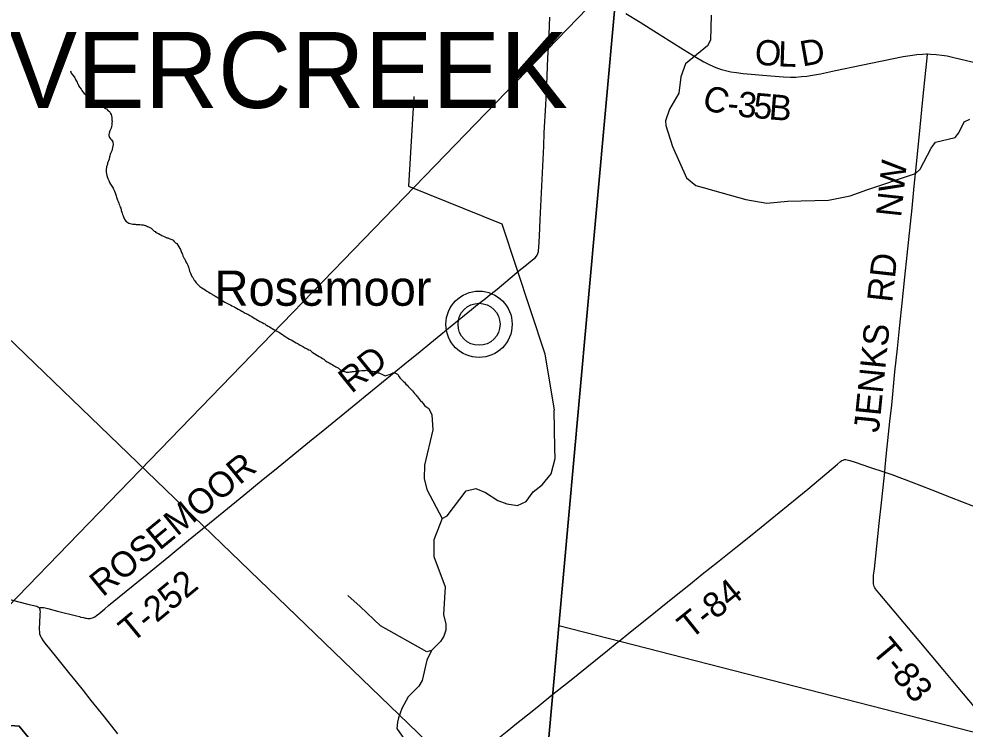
# Model space of a CAD drawing. Extents: x -49 to -8.2, y 9.4 to 23.5.
# Drawn here: x -43.03 to -41.967, y 17.3 to 18.097 of the extents above; entities that cross this region are included whole.
import ezdxf

# ---------------------------------------------------------------- set-up
doc = ezdxf.new("R2010")
doc.units = 0
for name, color, linetype in [('GM_X_Adjacent_County', 7, 'Continuous'), ('GM_X_County_Road', 7, 'Continuous'), ('GM_X_County_Road_Text', 7, 'Continuous'), ('GM_X_Minor_River', 7, 'Continuous'), ('GM_X_Township', 7, 'Continuous'), ('GM_X_Township_Road', 7, 'Continuous'), ('GM_X_Township_Road_Text', 7, 'Continuous'), ('GM_X_Township_Text', 7, 'Continuous'), ('GM_X_Unincorporated', 7, 'Continuous'), ('GM_X_Unincorporated_Text', 7, 'Continuous'), ('SC_Scratch1', 7, 'Continuous')]:
    doc.layers.add(name, color=color, linetype=linetype)

msp = doc.modelspace()

# ---------------------------------------------------------------- linework, layer by layer
at = {"layer": 'GM_X_Adjacent_County'}
msp.add_lwpolyline([(-43.8792, 15.1984), (-43.7172, 15.1832), (-43.3434, 15.1483), (-43.168, 15.1318), (-42.6345, 15.0821), (-42.6063, 15.3944), (-42.5821, 15.6616), (-42.5481, 16.0375), (-42.5164, 16.3973), (-42.4838, 16.7488), (-42.4779, 16.8137), (-42.4307, 17.336), (-42.4235, 17.4155), (-42.401, 17.664), (-42.3607, 18.1098), (-42.3332, 18.4141), (-42.3116, 18.6529), (-42.2774, 19.0304), (-42.2624, 19.1966), (-42.1878, 20.0216)], dxfattribs=at)
at = {"layer": 'GM_X_County_Road'}
for points in [[(-42.3481, 18.1027), (-42.3323, 18.0928), (-42.3099, 18.0787), (-42.2835, 18.0622), (-42.269, 18.0532), (-42.2609, 18.0486), (-42.2554, 18.0457), (-42.2497, 18.0431), (-42.2453, 18.0414), (-42.2409, 18.0399), (-42.2348, 18.0383), (-42.2303, 18.0373), (-42.2241, 18.0363), (-42.2164, 18.0354), (-42.1854, 18.0327), (-42.1714, 18.0317), (-42.1636, 18.0314), (-42.1574, 18.0314), (-42.1512, 18.0318), (-42.145, 18.0324), (-42.1388, 18.0333), (-42.1296, 18.0351), (-42.1129, 18.0387), (-42.084, 18.0448), (-42.0368, 18.0544), (-42.0292, 18.0557), (-42.0215, 18.0567), (-42.0153, 18.0572), (-42.0107, 18.0573), (-42.0096, 18.0573)], [(-42.0096, 18.0573), (-42.0061, 18.0572), (-41.9999, 18.0567), (-41.9937, 18.056), (-41.9876, 18.055), (-41.98, 18.0534), (-41.9452, 18.0452), (-41.909, 18.0366), (-41.8954, 18.0331), (-41.888, 18.0309), (-41.8806, 18.0285), (-41.8719, 18.0253), (-41.8473, 18.0157), (-41.7864, 17.992), (-41.7429, 17.9753), (-41.714, 17.964), (-41.7126, 17.9634)], [(-43.2923, 17.5067), (-43.2706, 17.5011), (-43.2162, 17.4866), (-43.1874, 17.479), (-43.1526, 17.4697), (-43.1457, 17.468), (-43.1369, 17.4661), (-43.1274, 17.4644), (-43.1127, 17.4617), (-43.0962, 17.4586), (-43.0847, 17.4562), (-43.0747, 17.4539), (-43.0578, 17.4496), (-43.0382, 17.4446), (-43.0195, 17.44), (-43.0114, 17.438), (-43.0096, 17.4374), (-43.0086, 17.437), (-43.0078, 17.4364), (-43.0071, 17.4357)], [(-43.0071, 17.4357), (-43.0071, 17.4357), (-43.0067, 17.4351), (-43.0062, 17.4339), (-43.006, 17.4326), (-43.0059, 17.4313), (-43.006, 17.4291), (-43.0066, 17.4182), (-43.0068, 17.4132), (-43.0068, 17.4111), (-43.0067, 17.4087), (-43.0064, 17.4064), (-43.0056, 17.4041), (-43.0043, 17.4015), (-43.0025, 17.3987), (-43.0007, 17.3962), (-42.9991, 17.3943), (-42.997, 17.3916), (-42.9846, 17.3764), (-42.9739, 17.3631), (-42.9654, 17.3528), (-42.9575, 17.3428), (-42.9488, 17.3318), (-42.934, 17.3134), (-42.919, 17.2944)]]:
    msp.add_lwpolyline(points, dxfattribs=at)
at = {"layer": 'GM_X_Minor_River'}
for points in [[(-42.2524, 18.1008), (-42.2533, 18.0726), (-42.2565, 18.0665), (-42.2813, 18.0461), (-42.2864, 18.0315), (-42.2886, 18.0133), (-42.2994, 17.9954), (-42.3037, 17.9824), (-42.3035, 17.977), (-42.2958, 17.9534), (-42.2803, 17.9184), (-42.2697, 17.9095), (-42.2575, 17.9062), (-42.2511, 17.9046), (-42.2137, 17.8938), (-42.1899, 17.8899), (-42.1668, 17.8922), (-42.1208, 17.8932), (-42.0964, 17.8979), (-42.0776, 17.9048), (-42.0231, 17.923), (-42.0178, 17.9281), (-42.0055, 17.9517), (-42.0005, 17.9583), (-41.9787, 17.9636), (-41.9743, 17.9686), (-41.9685, 17.9811), (-41.9622, 17.9841)], [(-42.9718, 18.0385), (-42.9711, 18.0358), (-42.9692, 18.0333), (-42.9677, 18.0316), (-42.9668, 18.0306), (-42.9666, 18.0297), (-42.9661, 18.0285), (-42.9651, 18.0268), (-42.9644, 18.0255), (-42.9638, 18.0241), (-42.9633, 18.0232), (-42.9627, 18.0222), (-42.9622, 18.0213), (-42.9616, 18.0201), (-42.9599, 18.0176), (-42.959, 18.0161), (-42.9579, 18.0148), (-42.9564, 18.0128), (-42.9554, 18.0121), (-42.9547, 18.0111), (-42.9535, 18.0105), (-42.9524, 18.0096), (-42.9515, 18.009), (-42.9505, 18.008), (-42.9494, 18.0074), (-42.9483, 18.0065), (-42.9464, 18.0049), (-42.9453, 18.0042), (-42.9443, 18.0034), (-42.9432, 18.0028), (-42.9415, 18.0017), (-42.94, 18.0009), (-42.939, 18.0003), (-42.9379, 17.9997), (-42.937, 17.9991), (-42.9358, 17.9984), (-42.9345, 17.9976), (-42.9336, 17.997), (-42.9324, 17.9962), (-42.9313, 17.9956), (-42.9294, 17.9935), (-42.9281, 17.9928), (-42.9268, 17.9905), (-42.9261, 17.9895), (-42.9255, 17.9859), (-42.9252, 17.983), (-42.925, 17.9817), (-42.9254, 17.98), (-42.9254, 17.9785), (-42.9254, 17.9772), (-42.9258, 17.976), (-42.9262, 17.9739), (-42.9268, 17.9724), (-42.9274, 17.9711), (-42.9282, 17.9684), (-42.9286, 17.9669), (-42.9286, 17.9658), (-42.9284, 17.9648), (-42.9279, 17.9635), (-42.9269, 17.9622), (-42.9258, 17.9608), (-42.9249, 17.9599), (-42.9243, 17.9585), (-42.9241, 17.9574), (-42.9239, 17.9561), (-42.924, 17.9551), (-42.9242, 17.954), (-42.9255, 17.9485), (-42.9261, 17.947), (-42.9267, 17.9456), (-42.9271, 17.9443), (-42.9275, 17.943), (-42.9279, 17.9417), (-42.9285, 17.9392), (-42.9291, 17.9373), (-42.9297, 17.936), (-42.9301, 17.9347), (-42.9303, 17.9335), (-42.9306, 17.9326), (-42.931, 17.9316), (-42.9312, 17.9305), (-42.9314, 17.9292), (-42.9316, 17.9282), (-42.9317, 17.9271), (-42.9317, 17.9259), (-42.9317, 17.9246), (-42.9315, 17.9227), (-42.931, 17.9208), (-42.9304, 17.9198), (-42.9299, 17.9176), (-42.9287, 17.9153), (-42.9278, 17.9132), (-42.9267, 17.9112), (-42.9254, 17.9091), (-42.9247, 17.9078), (-42.9239, 17.9067), (-42.9233, 17.9055), (-42.9228, 17.9042), (-42.9224, 17.9032), (-42.9217, 17.9013), (-42.9206, 17.8981)], [(-42.5862, 18.0096), (-42.5924, 17.909), (-42.4876, 17.8666), (-42.4394, 17.7209), (-42.4287, 17.6577)], [(-42.9206, 17.8981), (-42.9202, 17.8965), (-42.9197, 17.8954), (-42.9193, 17.8943), (-42.9189, 17.8931), (-42.9184, 17.8916), (-42.9176, 17.8897), (-42.9171, 17.8883), (-42.9165, 17.8868), (-42.916, 17.8855), (-42.9154, 17.8841), (-42.915, 17.883), (-42.9147, 17.8817), (-42.9141, 17.8799), (-42.9136, 17.8786), (-42.9132, 17.8771), (-42.9127, 17.8756), (-42.9121, 17.8744), (-42.9108, 17.8712), (-42.9093, 17.8694), (-42.9084, 17.8689), (-42.9063, 17.8675), (-42.9048, 17.8669), (-42.9019, 17.8661), (-42.9002, 17.8661), (-42.8993, 17.8661), (-42.898, 17.8659), (-42.8938, 17.8659), (-42.8921, 17.8656), (-42.8911, 17.8656), (-42.8902, 17.8654), (-42.8889, 17.865), (-42.8877, 17.8648), (-42.8866, 17.8643), (-42.8853, 17.8637), (-42.8841, 17.8633), (-42.8826, 17.8625), (-42.8811, 17.8617), (-42.8802, 17.8606), (-42.8791, 17.8594), (-42.8777, 17.8585), (-42.8768, 17.8579), (-42.8759, 17.8571), (-42.8749, 17.8565), (-42.874, 17.8561), (-42.8728, 17.8557), (-42.8711, 17.8548), (-42.8702, 17.8544), (-42.8693, 17.8536), (-42.8674, 17.8528), (-42.866, 17.8522), (-42.8651, 17.8518), (-42.8636, 17.8511), (-42.8626, 17.8509), (-42.8611, 17.8503), (-42.8602, 17.8497), (-42.8591, 17.8493), (-42.8581, 17.8489), (-42.8566, 17.8483), (-42.8555, 17.847), (-42.854, 17.8455), (-42.8523, 17.8447), (-42.8512, 17.8428), (-42.85, 17.8407), (-42.8489, 17.8391), (-42.8484, 17.838), (-42.848, 17.8368), (-42.8476, 17.8355), (-42.8471, 17.8344), (-42.8465, 17.8332), (-42.846, 17.8321), (-42.8456, 17.8309), (-42.8449, 17.8292), (-42.8443, 17.8279), (-42.8435, 17.8269), (-42.8426, 17.825), (-42.8417, 17.8231), (-42.8409, 17.8216), (-42.8402, 17.8202), (-42.8396, 17.8191), (-42.8393, 17.8181), (-42.8389, 17.8168), (-42.8387, 17.8155), (-42.838, 17.8135), (-42.8374, 17.812), (-42.8369, 17.8111), (-42.8361, 17.8095), (-42.8354, 17.8076), (-42.8345, 17.8063), (-42.8337, 17.805), (-42.833, 17.8036), (-42.832, 17.8027), (-42.8313, 17.8017), (-42.8305, 17.8005), (-42.8294, 17.7992), (-42.8281, 17.798), (-42.8264, 17.7965), (-42.8253, 17.7955), (-42.8242, 17.7948), (-42.8206, 17.7925), (-42.8187, 17.7911)], [(-42.8187, 17.7911), (-42.8166, 17.7899), (-42.8151, 17.789), (-42.8142, 17.7886), (-42.8128, 17.7876), (-42.8119, 17.787), (-42.8108, 17.7865), (-42.8096, 17.7859), (-42.8085, 17.7851), (-42.8072, 17.7843), (-42.8059, 17.7837), (-42.8047, 17.783), (-42.8034, 17.7822), (-42.8021, 17.7812), (-42.8002, 17.7799), (-42.7983, 17.7787), (-42.7955, 17.7772), (-42.7938, 17.7764), (-42.7921, 17.7756), (-42.7906, 17.7748), (-42.7889, 17.774), (-42.7872, 17.7731), (-42.7855, 17.7721), (-42.7834, 17.7709), (-42.7812, 17.7698), (-42.7793, 17.7688), (-42.7778, 17.7678), (-42.7757, 17.7665), (-42.7727, 17.7651), (-42.7704, 17.7638), (-42.7683, 17.7626), (-42.7666, 17.7616), (-42.7649, 17.7605), (-42.7634, 17.7595), (-42.7617, 17.7585), (-42.7602, 17.7578), (-42.7591, 17.757), (-42.758, 17.7566), (-42.7565, 17.7558), (-42.7546, 17.7547), (-42.7536, 17.7543), (-42.7521, 17.7531), (-42.751, 17.7525), (-42.7497, 17.7518), (-42.7485, 17.7512), (-42.7435, 17.7479), (-42.741, 17.7467), (-42.7393, 17.7458), (-42.7372, 17.7446), (-42.7355, 17.7434), (-42.7336, 17.7423), (-42.7318, 17.7411), (-42.7299, 17.7398), (-42.7278, 17.7384), (-42.7257, 17.7374), (-42.724, 17.7363), (-42.7223, 17.7353), (-42.7201, 17.7341), (-42.7184, 17.7332), (-42.7163, 17.7318), (-42.7139, 17.7303), (-42.711, 17.7289), (-42.7086, 17.7274), (-42.7061, 17.7262), (-42.704, 17.7252), (-42.7027, 17.7248), (-42.7005, 17.7225), (-42.6974, 17.7208), (-42.6946, 17.7188), (-42.6924, 17.7177), (-42.6903, 17.7167), (-42.689, 17.7157), (-42.6873, 17.7146), (-42.6858, 17.7132), (-42.6837, 17.7119), (-42.6814, 17.7105), (-42.6795, 17.7094), (-42.6778, 17.7086), (-42.6763, 17.7078), (-42.675, 17.7068), (-42.6737, 17.7061), (-42.6724, 17.7055), (-42.6714, 17.7049), (-42.6692, 17.7032), (-42.6679, 17.7026), (-42.6667, 17.7018), (-42.6641, 17.7008), (-42.6631, 17.7004), (-42.6622, 17.7002), (-42.6609, 17.7002), (-42.6597, 17.7002), (-42.6582, 17.7004), (-42.6573, 17.7006), (-42.6561, 17.7007), (-42.6552, 17.7009), (-42.654, 17.7011), (-42.6531, 17.7011), (-42.6519, 17.7013), (-42.6506, 17.7014), (-42.6485, 17.7016), (-42.6468, 17.7016)], [(-42.6468, 17.7016), (-42.6445, 17.7019), (-42.6424, 17.7019), (-42.6409, 17.7021), (-42.6398, 17.7023), (-42.6385, 17.7021), (-42.6375, 17.702), (-42.6362, 17.7018), (-42.6349, 17.7016), (-42.6326, 17.7012), (-42.6311, 17.7008), (-42.6299, 17.7008), (-42.629, 17.7004), (-42.6273, 17.7), (-42.6263, 17.6996), (-42.6254, 17.6993), (-42.6241, 17.6987), (-42.6222, 17.6979), (-42.6207, 17.6971), (-42.6194, 17.6963), (-42.6182, 17.6959), (-42.6173, 17.6965), (-42.6123, 17.698), (-42.611, 17.6987), (-42.6098, 17.6993), (-42.6085, 17.6996), (-42.6074, 17.6996), (-42.6062, 17.6988), (-42.6047, 17.6981), (-42.604, 17.6971), (-42.6031, 17.6952), (-42.6016, 17.6935), (-42.6002, 17.6919), (-42.5987, 17.6904), (-42.5978, 17.6896), (-42.5969, 17.6889), (-42.5952, 17.6869), (-42.5937, 17.6856), (-42.5925, 17.6841), (-42.5912, 17.6825), (-42.5895, 17.681), (-42.5879, 17.6793), (-42.5867, 17.6777), (-42.5854, 17.6762), (-42.5843, 17.6752), (-42.5835, 17.6743), (-42.5828, 17.6733), (-42.582, 17.6724), (-42.5811, 17.671), (-42.58, 17.6695), (-42.5787, 17.6681), (-42.5777, 17.6674), (-42.5759, 17.6651), (-42.5742, 17.6628), (-42.5729, 17.6618), (-42.5694, 17.6593)], [(-42.5694, 17.6593), (-42.5659, 17.6524), (-42.5649, 17.6356), (-42.5743, 17.596), (-42.5748, 17.581), (-42.5717, 17.5686), (-42.5544, 17.5361), (-42.5638, 17.5122), (-42.5638, 17.4934), (-42.551, 17.4594), (-42.553, 17.4284), (-42.5505, 17.4174), (-42.5505, 17.4105), (-42.5525, 17.4041), (-42.5564, 17.3979), (-42.5664, 17.3877), (-42.5717, 17.3771), (-42.5768, 17.3542), (-42.5807, 17.3479), (-42.5925, 17.3359), (-42.5998, 17.3227), (-42.6036, 17.3121), (-42.6046, 17.3073), (-42.6054, 17.3003), (-42.5941, 17.2842)], [(-42.5544, 17.5361), (-42.549, 17.539), (-42.5274, 17.5669), (-42.5167, 17.5695), (-42.5057, 17.5652), (-42.4921, 17.5561), (-42.4817, 17.5525), (-42.4699, 17.5505), (-42.4603, 17.5551), (-42.4522, 17.5659), (-42.4422, 17.5739), (-42.4322, 17.586), (-42.4276, 17.6032), (-42.4279, 17.6148), (-42.4287, 17.6577)], [(-42.5664, 17.3877), (-42.5716, 17.3864), (-42.6238, 17.4154), (-42.6464, 17.4373), (-42.6602, 17.4494)]]:
    msp.add_lwpolyline(points, dxfattribs=at)
at = {"layer": 'GM_X_Township'}
for points in [[(-44.1381, 19.3651), (-43.3849, 19.2974), (-42.9176, 19.2555), (-42.2624, 19.1966), (-42.2774, 19.0304), (-42.3116, 18.6529), (-42.3332, 18.4141), (-42.3607, 18.1098), (-42.401, 17.664), (-42.4235, 17.4155), (-42.4307, 17.336), (-42.4779, 16.8137), (-42.4838, 16.7488), (-42.5134, 16.7854), (-42.6896, 17.0024), (-42.7512, 17.0785), (-42.7992, 17.1379), (-42.8569, 17.0919), (-43.0293, 17.3028), (-43.3135, 17.3244), (-43.5372, 17.3414), (-44.12, 17.3857)], [(-40.5882, 17.1244), (-40.7343, 17.1261), (-41.0788, 17.1371), (-41.3573, 17.1515), (-41.4235, 17.1561), (-41.919, 17.2861), (-42.4235, 17.4155), (-42.4307, 17.336), (-42.4779, 16.8137), (-42.4838, 16.7488), (-42.5164, 16.3973), (-42.5481, 16.0375), (-42.5821, 15.6616), (-42.6063, 15.3944), (-42.6345, 15.0821), (-42.5793, 15.0769), (-42.3443, 15.0547), (-41.4287, 14.9682), (-41.3564, 14.9614), (-41.0499, 14.9326), (-40.8503, 14.9138), (-40.6501, 14.895)], [(-44.12, 17.3857), (-43.5372, 17.3414), (-43.3135, 17.3244), (-43.0293, 17.3028), (-42.8569, 17.0919), (-42.7992, 17.1379), (-42.7512, 17.0785), (-42.6896, 17.0024), (-42.5134, 16.7854), (-42.4838, 16.7488), (-42.5164, 16.3973), (-42.5481, 16.0375), (-42.5821, 15.6616), (-42.6063, 15.3944), (-42.6345, 15.0821), (-43.168, 15.1318), (-43.3434, 15.1483), (-43.7172, 15.1832), (-43.8792, 15.1984)]]:
    msp.add_lwpolyline(points, dxfattribs=at)
at = {"layer": 'GM_X_Township_Road'}
for points in [[(-43.0071, 17.4357), (-43.0058, 17.4359), (-43.0049, 17.436), (-43.0039, 17.4361), (-43.0026, 17.436), (-43.0015, 17.4359), (-42.9973, 17.4349), (-42.9862, 17.4321), (-42.9651, 17.4267), (-42.9618, 17.4258), (-42.96, 17.4253), (-42.9572, 17.4247), (-42.9548, 17.4242), (-42.9536, 17.424), (-42.9524, 17.4239), (-42.951, 17.4238), (-42.9496, 17.4239), (-42.9484, 17.4241), (-42.9472, 17.4245), (-42.946, 17.425), (-42.9446, 17.4257), (-42.9425, 17.427), (-42.9401, 17.4289), (-42.9332, 17.4347), (-42.9289, 17.4383), (-42.9172, 17.4481), (-42.8858, 17.4735), (-42.8612, 17.4935), (-42.8391, 17.5116), (-42.8157, 17.5307), (-42.7996, 17.5438), (-42.7772, 17.5621), (-42.7575, 17.5782), (-42.7385, 17.5937), (-42.7035, 17.6222), (-42.6863, 17.6364), (-42.6556, 17.6613), (-42.6328, 17.6799), (-42.6066, 17.7014), (-42.5964, 17.7096), (-42.5793, 17.7235), (-42.5685, 17.7323), (-42.5371, 17.7578), (-42.5215, 17.7706), (-42.5147, 17.7761), (-42.5059, 17.783), (-42.5027, 17.7855), (-42.4929, 17.7935), (-42.4781, 17.8058), (-42.4679, 17.8141), (-42.4612, 17.8196), (-42.4529, 17.8262), (-42.4501, 17.8286), (-42.4485, 17.8303), (-42.4477, 17.8314), (-42.4473, 17.8323), (-42.4469, 17.8332), (-42.4466, 17.8343), (-42.4463, 17.8356), (-42.4462, 17.8368), (-42.4459, 17.8399), (-42.4452, 17.8529), (-42.4444, 17.8716), (-42.4434, 17.8939), (-42.4416, 17.9315), (-42.4405, 17.9538), (-42.4399, 17.9687), (-42.438, 18.0003), (-42.437, 18.0227), (-42.4363, 18.0429), (-42.4358, 18.0528), (-42.4349, 18.0702), (-42.4345, 18.0795), (-42.4336, 18.0984)], [(-42.0576, 17.5881), (-42.057, 17.5936), (-42.0555, 17.6091), (-42.0518, 17.6448), (-42.0498, 17.6633), (-42.0461, 17.7004), (-42.0434, 17.7266), (-42.0408, 17.7529), (-42.0382, 17.7776), (-42.0351, 17.8069), (-42.0324, 17.8316), (-42.027, 17.8841), (-42.0247, 17.9089), (-42.0221, 17.9336), (-42.0178, 17.9753), (-42.0148, 18.0062), (-42.0115, 18.0386), (-42.0101, 18.0525), (-42.0096, 18.0573)], [(-42.3559, 17.3984), (-42.3449, 17.4073), (-42.323, 17.4248), (-42.3012, 17.4423), (-42.2866, 17.4539), (-42.2757, 17.4627), (-42.2625, 17.4734), (-42.2454, 17.487), (-42.2248, 17.5034), (-42.2066, 17.518), (-42.1558, 17.559), (-42.1438, 17.5688), (-42.1107, 17.5971), (-42.1071, 17.6001), (-42.1058, 17.6009), (-42.1044, 17.6016), (-42.1029, 17.602), (-42.1014, 17.6021), (-42.0998, 17.6019), (-42.0968, 17.6012), (-42.0909, 17.5992), (-42.0747, 17.5937), (-42.0585, 17.5884), (-42.0576, 17.5881)], [(-41.9571, 17.3249), (-41.975, 17.3462), (-41.9921, 17.3665), (-42.019, 17.3987), (-42.053, 17.439), (-42.0591, 17.4461), (-42.063, 17.4509), (-42.067, 17.4556), (-42.0679, 17.4569), (-42.0686, 17.4582), (-42.0693, 17.4596), (-42.0699, 17.4611), (-42.0702, 17.4625), (-42.0704, 17.4641), (-42.0704, 17.4672), (-42.0701, 17.4719), (-42.0692, 17.4796), (-42.068, 17.4904), (-42.0638, 17.5305), (-42.0613, 17.5537), (-42.0582, 17.5814), (-42.0576, 17.5881)], [(-42.0576, 17.5881), (-42.0497, 17.5854), (-42.0279, 17.577), (-42.0048, 17.568), (-41.983, 17.5596), (-41.9598, 17.5506), (-41.9135, 17.5327), (-41.8743, 17.5177), (-41.8483, 17.5075), (-41.8295, 17.5001), (-41.8223, 17.4974)], [(-42.4301, 17.3389), (-42.4116, 17.3536), (-42.3822, 17.377), (-42.3688, 17.3879), (-42.358, 17.3967), (-42.3559, 17.3984)], [(-42.7488, 17.0825), (-42.7467, 17.0842), (-42.7415, 17.0881), (-42.732, 17.0957), (-42.7211, 17.1044), (-42.7063, 17.1163), (-42.6925, 17.1274), (-42.6766, 17.1403), (-42.6672, 17.148), (-42.6449, 17.1658), (-42.6222, 17.1841), (-42.5972, 17.2047), (-42.5849, 17.2146), (-42.5674, 17.2286), (-42.5546, 17.2389), (-42.5361, 17.2536), (-42.5192, 17.2672), (-42.4966, 17.2853), (-42.4816, 17.2973), (-42.4709, 17.3059), (-42.4535, 17.3199), (-42.4457, 17.3261), (-42.4301, 17.3389)]]:
    msp.add_lwpolyline(points, dxfattribs=at)
at = {"layer": 'GM_X_Unincorporated'}
for radius in [0.0372, 0.0236]:
    msp.add_circle((-42.5131, 17.7539), radius, dxfattribs=at)
at = {"layer": 'SC_Scratch1'}
for p, q in [((-49.0354, 23.5097), (-36.4374, 11.3792)), ((-48.2943, 12.0149), (-38.2371, 22.3973))]:
    msp.add_line(p, q, dxfattribs=at)

# ---------------------------------------------------------------- texts
at = {"layer": 'GM_X_County_Road_Text'}
for s, rotation, p in [('O', 354.6959, (-42.2045, 18.0458)), ('L', 358.0679, (-42.1778, 18.0434)), ('D', 10.1158, (-42.15, 18.0431)), ('C', 342.0921, (-42.2642, 17.9967)), ('3', 354.7837, (-42.2235, 17.9872)), ('5', 354.9156, (-42.206, 17.9856)), ('B', 355.2781, (-42.1884, 17.984)), ('-', 355.216, (-42.2351, 17.9882))]:
    msp.add_text(s, height=0.0284, rotation=rotation, dxfattribs=at).set_placement(p)
at = {"layer": 'GM_X_Township_Road_Text'}
for s, rotation, p in [('NW', 83.8842, (-42.0393, 17.8733)), ('RD', 83.659, (-42.0493, 17.7777)), ('JENKS', 84.2422, (-42.0643, 17.6316)), ('RD', 39.0466, (-42.6563, 17.6755)), ('ROSEMOOR', 39.3153, (-42.9355, 17.4472)), ('T-252', 39.4851, (-42.9028, 17.3955)), ('T-84', 38.7703, (-42.2757, 17.3995)), ('T-83', 309.9868, (-42.0735, 17.3871))]:
    msp.add_text(s, height=0.02841, rotation=rotation, dxfattribs=at).set_placement(p)
at = {"layer": 'GM_X_Township_Text'}
msp.add_text('SILVERCREEK', height=0.085227, rotation=0, dxfattribs=at).set_placement((-43.2115, 17.9967))
at = {"layer": 'GM_X_Unincorporated_Text'}
msp.add_text('Rosemoor', height=0.03949, rotation=0, dxfattribs=at).set_placement((-42.81, 17.7747))

doc.saveas('drawing.dxf')
